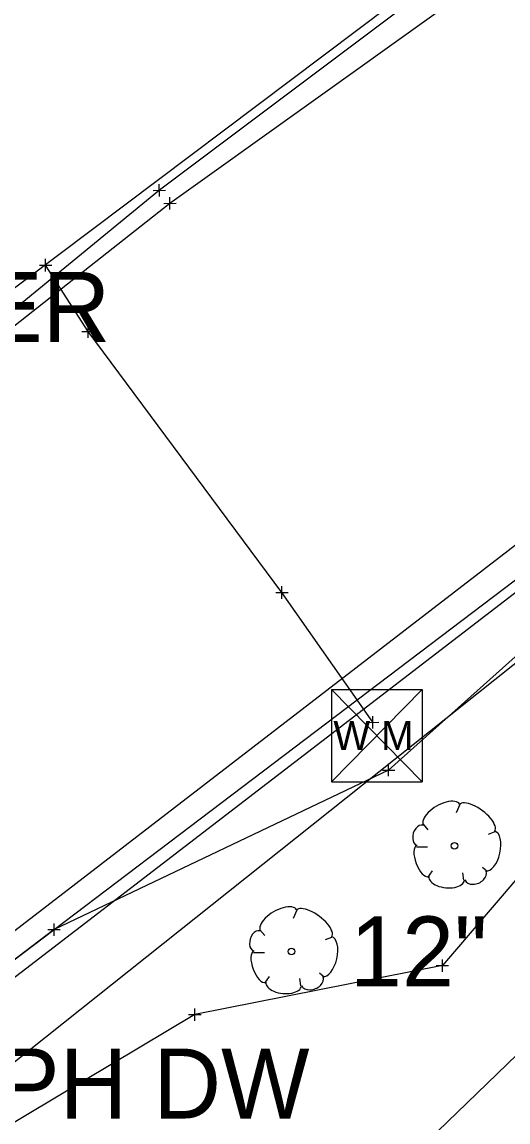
# Model space of a CAD drawing. Extents: x -1 to 1157254, y -1 to 2021979.
# Drawn here: x 1150233.1 to 1150283, y 2019513.5 to 2019626.6 of the extents above; entities that cross this region are included whole.
import ezdxf

# ---------------------------------------------------------------- set-up
doc = ezdxf.new("R2010")
doc.units = 0
for name, color, linetype in [('S_BUILDING_ANNOT', 7, 'Continuous'), ('S_CAL_CORNER_ANNOT', 7, 'Continuous'), ('S_CONTOUR_ANNOT', 7, 'Continuous'), ('S_CTL_TABLE', 7, 'Continuous'), ('S_CURB', 7, 'Continuous'), ('S_DITCHLINE', 7, 'Continuous'), ('S_DRIVEWAY_ANNOT', 7, 'Continuous'), ('S_DROP_INLET', 7, 'Continuous'), ('S_EDGE_BITUMINOUS_ANNOT', 7, 'Continuous'), ('S_FENCE', 7, 'Continuous'), ('S_GATE', 7, 'Continuous'), ('S_GATE_ANNOT', 7, 'Continuous')]:
    doc.layers.add(name, color=color, linetype=linetype)

msp = doc.modelspace()

# ---------------------------------------------------------------- linework, layer by layer
at = {"layer": 'S_BUILDING_ANNOT'}
for p, q in [((1150247.23, 2019608.67), (1150247.22, 2019609.94)), ((1150246.59, 2019609.3), (1150247.86, 2019609.31)), ((1150247.23, 2019609.31), (1150247.23, 2019609.31)), ((1150248.31, 2019607.33), (1150248.31, 2019608.6)), ((1150247.68, 2019607.96), (1150248.95, 2019607.97)), ((1150248.31, 2019607.96), (1150248.31, 2019607.96)), ((1150234.92, 2019601.61), (1150236.19, 2019601.61)), ((1150235.55, 2019600.97), (1150235.55, 2019602.25)), ((1150235.55, 2019601.61), (1150235.55, 2019601.61)), ((1150239.92, 2019594.14), (1150239.92, 2019595.41)), ((1150239.28, 2019594.77), (1150240.55, 2019594.78)), ((1150239.92, 2019594.77), (1150239.92, 2019594.77)), ((1150259.19, 2019567.94), (1150260.46, 2019567.94)), ((1150259.82, 2019567.31), (1150259.82, 2019568.58)), ((1150259.82, 2019567.94), (1150259.82, 2019567.94)), ((1150269.15, 2019553.96), (1150269.15, 2019555.23)), ((1150268.51, 2019554.59), (1150269.78, 2019554.6)), ((1150269.15, 2019554.6), (1150269.15, 2019554.6))]:
    msp.add_line(p, q, dxfattribs=at)
at = {"layer": 'S_CAL_CORNER_ANNOT'}
msp.add_lwpolyline([(1150682.05, 2019865.85), (1150601.54, 2019813.47), (1150510.58, 2019743.97), (1150405.28, 2019665.92), (1150310.69, 2019593.56), (1150188.92, 2019499.64), (1150039.45, 2019388.15), (1149962.15, 2019331.17), (1149944.63, 2019319.08), (1149774.15, 2019191.52), (1149712.73, 2019145.6), (1149665.81, 2019108.74), (1149605.46, 2019057.66), (1149527.46, 2018983.58), (1149450.12, 2018902.93), (1149278.32, 2018738.82), (1149257.2, 2018716.38), (1149237.23, 2018691.25), (1149165.09, 2018617.77), (1149125.26, 2018579.57), (1149069.5, 2018523.84), (1149012.03, 2018473.77), (1148938.88, 2018408.55)], dxfattribs=at)
at = {"layer": 'S_CONTOUR_ANNOT'}
for p, q in [((1150264.9, 2019557.97), (1150274.23, 2019557.97)), ((1150264.9, 2019557.97), (1150264.9, 2019548.48)), ((1150264.9, 2019557.97), (1150274.23, 2019548.48)), ((1150274.23, 2019557.97), (1150264.9, 2019548.48)), ((1150274.23, 2019557.97), (1150274.23, 2019548.48)), ((1150264.9, 2019548.48), (1150274.23, 2019548.48))]:
    msp.add_line(p, q, dxfattribs=at)
for points in [[(1150857.08, 2020031.73), (1150832.22, 2020016.43), (1150747.37, 2019963.08), (1150692.94, 2019929.63), (1150639.49, 2019893), (1150583.9, 2019856.96), (1150484.25, 2019790.85), (1150433.08, 2019750.74), (1150355.8, 2019695.65), (1150341.28, 2019681.73), (1150287.94, 2019641.18), (1150216.41, 2019587.25), (1150034.4, 2019445.88), (1149979.98, 2019405.6), (1149934.92, 2019374.11), (1149784.56, 2019258.12)], [(1150269.15, 2019554.6), (1150259.82, 2019567.94), (1150239.92, 2019594.77), (1150235.55, 2019601.61)]]:
    msp.add_lwpolyline(points, dxfattribs=at)
at = {"layer": 'S_CTL_TABLE'}
for p, q in [((1150270.14, 2019549.67), (1150271.41, 2019549.68)), ((1150270.77, 2019549.04), (1150270.77, 2019550.31)), ((1150270.77, 2019549.67), (1150270.77, 2019549.67)), ((1150236.43, 2019532.65), (1150236.43, 2019533.92)), ((1150235.79, 2019533.28), (1150237.06, 2019533.28)), ((1150236.43, 2019533.28), (1150236.43, 2019533.28)), ((1150275.67, 2019529.58), (1150276.94, 2019529.59)), ((1150276.31, 2019528.95), (1150276.3, 2019530.22)), ((1150276.31, 2019529.58), (1150276.31, 2019529.58)), ((1150250.87, 2019523.89), (1150250.87, 2019525.17)), ((1150250.23, 2019524.53), (1150251.51, 2019524.53)), ((1150250.87, 2019524.53), (1150250.87, 2019524.53))]:
    msp.add_line(p, q, dxfattribs=at)
at = {"layer": 'S_CURB'}
for p, q in [((1150278.1, 2019546.13), (1150277.72, 2019545.28)), ((1150274.31, 2019544.12), (1150274.81, 2019543.54)), ((1150281.67, 2019543.34), (1150281.01, 2019543.07)), ((1150273.65, 2019541.79), (1150274.77, 2019541.79)), ((1150280.89, 2019539.24), (1150280.43, 2019539.66)), ((1150274.81, 2019538.62), (1150275.28, 2019539.32)), ((1150278.49, 2019538.35), (1150278.41, 2019539.12)), ((1150261.36, 2019535.27), (1150260.97, 2019534.42)), ((1150257.56, 2019533.26), (1150258.07, 2019532.67)), ((1150264.92, 2019532.48), (1150264.27, 2019532.21)), ((1150256.91, 2019530.93), (1150258.03, 2019530.93)), ((1150258.07, 2019527.76), (1150258.53, 2019528.45)), ((1150261.75, 2019527.48), (1150261.67, 2019528.26)), ((1150264.15, 2019528.38), (1150263.68, 2019528.8))]:
    msp.add_line(p, q, dxfattribs=at)
for centre in [(1150277.55, 2019541.89), (1150260.8, 2019531.03)]:
    msp.add_circle(centre, 0.34, dxfattribs=at)
for centre, major_axis, ratio, start_param, end_param in [((1150276.21, 2019545.09), (1.86, 1.08), 0.471018, 0, 3.141593), ((1150279.86, 2019544.77), (-1.81, 1.36), 0.405113, 3.141593, 6.283186), ((1150273.98, 2019542.98), (0.31, 1.03), 0.646762, 0, 3.141593), ((1150281.22, 2019541.36), (0.46, 2.04), 0.482994, 3.141593, 6.283185), ((1150274.28, 2019540.33), (-0.61, 1.6), 0.420543, 6.283185, 9.424777), ((1150276.74, 2019538.55), (-1.83, 0.19), 0.529943, 0, 3.141593), ((1150279.7, 2019538.84), (1.09, 0.46), 0.711534, 3.141592, 6.283185), ((1150259.47, 2019534.23), (1.86, 1.08), 0.471018, 0, 3.141593), ((1150263.12, 2019533.9), (-1.81, 1.36), 0.405113, 3.141593, 6.283186), ((1150257.23, 2019532.11), (0.31, 1.03), 0.646762, 0, 3.141593), ((1150264.47, 2019530.5), (0.46, 2.04), 0.482994, 3.141593, 6.283185), ((1150257.54, 2019529.46), (-0.61, 1.6), 0.420543, 6.283185, 9.424777), ((1150262.95, 2019527.98), (1.09, 0.46), 0.711534, 3.141592, 6.283185), ((1150260, 2019527.68), (-1.83, 0.19), 0.529943, 0, 3.141593)]:
    msp.add_ellipse(centre, major_axis=major_axis, ratio=ratio, start_param=start_param, end_param=end_param, dxfattribs=at)
at = {"layer": 'S_DITCHLINE'}
msp.add_lwpolyline([(1150340.68, 2019612.36), (1149611.97, 2019059.3)], dxfattribs=at)
at = {"layer": 'S_DRIVEWAY_ANNOT'}
for points in [[(1150349.55, 2019719.95), (1150349.48, 2019718.28), (1150346.68, 2019700.41), (1150344.79, 2019694.4), (1150310.73, 2019658.1), (1150274.35, 2019629.73), (1150247.23, 2019609.31), (1150222.42, 2019588.97), (1150220.23, 2019587.49)], [(1150350.63, 2019719.89), (1150351.06, 2019717.32), (1150349.29, 2019696.61), (1150349.96, 2019695.5), (1150349.55, 2019693.99), (1150348.12, 2019692.84), (1150312.16, 2019656.07), (1150275.89, 2019627.69), (1150248.31, 2019607.96), (1150222.39, 2019587.53), (1150220.7, 2019586.96)]]:
    msp.add_lwpolyline(points, dxfattribs=at)
at = {"layer": 'S_DROP_INLET'}
msp.add_lwpolyline([(1150852.18, 2019973.05), (1150778.54, 2019928.45), (1150770.16, 2019919.18), (1150703.8, 2019877.29), (1150608.63, 2019809.12), (1150513.43, 2019739.89), (1150405.92, 2019663.65), (1150352.2, 2019622.72), (1150343.81, 2019614.74), (1150336.72, 2019606.98), (1150314.89, 2019591.84), (1150193.25, 2019498.28), (1150112.69, 2019435.49), (1150059.59, 2019406.16), (1150037.88, 2019389.79), (1149962.99, 2019329.91), (1149914.05, 2019297.4), (1149863.26, 2019256.98)], dxfattribs=at)
at = {"layer": 'S_EDGE_BITUMINOUS_ANNOT'}
for points in [[(1150343.65, 2019608.8), (1150321.84, 2019595.44), (1150270.77, 2019549.67), (1150236.43, 2019533.28), (1150224.63, 2019524.31)], [(1150346.72, 2019587.58), (1150319.73, 2019580.37), (1150276.31, 2019529.58), (1150250.87, 2019524.53), (1150230.87, 2019512.6)], [(1150349.05, 2019558.23), (1150312.56, 2019548.11), (1150274.78, 2019511.51), (1150257.47, 2019504.01), (1150235.9, 2019492.57)]]:
    msp.add_lwpolyline(points, dxfattribs=at)
at = {"layer": 'S_FENCE'}
msp.add_lwpolyline([(1150775.16, 2019913.88), (1150697.15, 2019862.05), (1150611.54, 2019805.47), (1150516.86, 2019735.37), (1150402.98, 2019659.79), (1150352.98, 2019622.15), (1150350.25, 2019606.72), (1150331.34, 2019598.55), (1150196.24, 2019490.87), (1150043.62, 2019380.11), (1149966.77, 2019324.72), (1149934.21, 2019308.48), (1149916.33, 2019289.12), (1149866.68, 2019250.91)], dxfattribs=at)

# ---------------------------------------------------------------- texts
at = {"layer": 'S_CONTOUR_ANNOT'}
msp.add_text('W M', height=2.999, dxfattribs=at).set_placement((1150265.1, 2019551.74))
at = {"layer": 'S_GATE'}
for s, p in [('PLANTER', (1150197.78, 2019593.71)), ('ASPH DW', (1150217.72, 2019513.85))]:
    msp.add_text(s, height=7.2, dxfattribs=at).set_placement(p)
at = {"layer": 'S_GATE_ANNOT'}
msp.add_text('12" CHERRY', height=7.2, dxfattribs=at).set_placement((1150266.8, 2019527.43))

doc.saveas('drawing.dxf')
